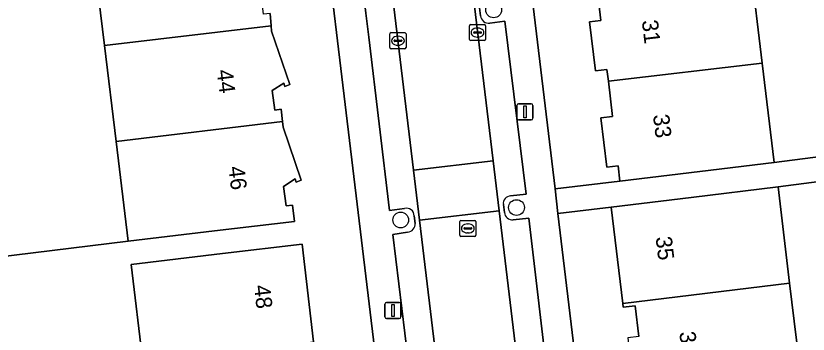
# Model space of a CAD drawing. Extents: x 162073 to 163043, y 381818 to 382561.
# Drawn here: x 162329.85 to 162379.08, y 382336.54 to 382356.34 of the extents above; entities that cross this region are included whole.
import ezdxf

# ---------------------------------------------------------------- set-up
doc = ezdxf.new("R2010")
doc.units = 0
for name, color, linetype in [('IMGEO_Boom', 7, 'Continuous'), ('IMGEO_Erf', 7, 'Continuous'), ('IMGEO_Kolk', 7, 'Continuous'), ('IMGEO_Lichtmast', 7, 'Continuous'), ('IMGEO_Pand', 7, 'Continuous'), ('IMGEO_Pand_nummerreeks', 7, 'Continuous'), ('IMGEO_Parkeervlak_open', 7, 'Continuous'), ('IMGEO_Rijbaan_lokaal_open', 7, 'Continuous'), ('IMGEO_Rioolput', 7, 'Continuous'), ('IMGEO_Voetpad_open', 7, 'Continuous')]:
    doc.layers.add(name, color=color, linetype=linetype)

msp = doc.modelspace()

# ---------------------------------------------------------------- linework, layer by layer
at = {"layer": 'IMGEO_Boom'}
for centre in [(162359.541, 382356.705), (162360.96, 382344.416), (162353.765, 382343.641)]:
    msp.add_circle(centre, 0.489, dxfattribs=at)
at = {"layer": 'IMGEO_Erf'}
msp.add_lwpolyline([(162384.41, 382366.517), (162383.934, 382370.356), (162386.919, 382370.726), (162386.408, 382374.854), (162383.423, 382374.485), (162382.936, 382378.418), (162382.462, 382382.245), (162385.447, 382382.615), (162385.162, 382384.88), (162372.644, 382383.209), (162373.378, 382377.111), (162374.096, 382371.146), (162374.814, 382365.179), (162375.501, 382359.479), (162376.232, 382353.403), (162376.977, 382347.214), (162389.626, 382348.862), (162389.489, 382349.759), (162386.755, 382349.421), (162386.118, 382354.575), (162385.66, 382358.273), (162388.394, 382358.611), (162387.88, 382362.965), (162384.895, 382362.596)], close=True, dxfattribs=at)
for points in [[(162359.035, 382381.573), (162363.351, 382345.572), (162367.388, 382346.06), (162367.273, 382347.011), (162366.567, 382346.926), (162366.198, 382349.998), (162366.933, 382350.087), (162366.67, 382352.269), (162366.581, 382353.008), (162365.871, 382352.922), (162365.504, 382355.966), (162366.197, 382356.05), (162365.921, 382358.343)], [(162352.611, 382331.718), (162346.801, 382380.128)], [(162322.806, 382340.606), (162336.821, 382342.32), (162336.074, 382348.528), (162335.358, 382354.485), (162334.641, 382360.446), (162333.924, 382366.399), (162333.208, 382372.356), (162332.48, 382378.406), (162318.467, 382376.813)], [(162345.643, 382356.492), (162345.707, 382355.714), (162345.734, 382355.39), (162346.872, 382352.059), (162346.56, 382351.953), (162346.496, 382352.143), (162345.78, 382351.701), (162345.934, 382350.48), (162346.33, 382350.53), (162346.419, 382349.757), (162346.458, 382349.423), (162347.574, 382346.109), (162347.262, 382346.003), (162347.198, 382346.193), (162346.49, 382345.733), (162346.644, 382344.512), (162347.04, 382344.562), (162347.159, 382343.548), (162342.194, 382342.958), (162336.821, 382342.32), (162322.806, 382340.606)], [(162388.667, 382334.839), (162388.208, 382338.784), (162390.74, 382339.078), (162390.212, 382343.624), (162387.594, 382343.271), (162387.094, 382346.984), (162377.209, 382345.696), (162377.93, 382339.707), (162378.661, 382333.63)], [(162368.563, 382336.391), (162368.333, 382338.3), (162367.588, 382338.21), (162367.56, 382338.443), (162366.837, 382344.447), (162363.534, 382344.049), (162368.571, 382302.036)], [(162337.745, 382334.819), (162337.02, 382340.873), (162342.682, 382341.551), (162347.646, 382342.146), (162348.349, 382336.073)]]:
    msp.add_lwpolyline(points, dxfattribs=at)
at = {"layer": 'IMGEO_Kolk'}
for p, q in [((162358.037, 382354.873), (162358.037, 382355.725)), ((162358.112, 382355.799), (162358.964, 382355.799)), ((162358.525, 382355.579), (162358.55, 382355.579)), ((162359.038, 382355.725), (162359.038, 382354.873)), ((162353.092, 382354.366), (162353.092, 382355.218)), ((162353.167, 382355.292), (162354.019, 382355.292)), ((162353.58, 382355.072), (162353.605, 382355.072)), ((162354.093, 382355.218), (162354.093, 382354.366)), ((162358.296, 382355.293), (162358.296, 382355.305)), ((162358.734, 382355.256), (162358.336, 382355.256)), ((162358.339, 382355.342), (162358.737, 382355.342)), ((162358.78, 382355.305), (162358.78, 382355.293)), ((162353.351, 382354.786), (162353.351, 382354.798)), ((162353.789, 382354.749), (162353.391, 382354.749)), ((162353.394, 382354.835), (162353.792, 382354.835)), ((162353.835, 382354.798), (162353.835, 382354.786)), ((162358.964, 382354.799), (162358.112, 382354.799)), ((162358.548, 382355.019), (162358.523, 382355.019)), ((162354.019, 382354.292), (162353.167, 382354.292)), ((162353.603, 382354.512), (162353.578, 382354.512))]:
    msp.add_line(p, q, dxfattribs=at)
for points in [[(162358.037, 382354.873), (162358.037, 382355.725)], [(162358.112, 382355.799), (162358.964, 382355.799)], [(162359.038, 382355.725), (162359.038, 382354.873)], [(162353.092, 382354.366), (162353.092, 382355.218)], [(162353.167, 382355.292), (162354.019, 382355.292)], [(162354.093, 382355.218), (162354.093, 382354.366)], [(162358.964, 382354.799), (162358.112, 382354.799)], [(162354.019, 382354.292), (162353.167, 382354.292)]]:
    msp.add_lwpolyline(points, dxfattribs=at)
for centre, radius, start, end in [((162358.114, 382355.723), 0.0765, 91.552, 178.448), ((162358.114, 382355.723), 0.0765, 91.552, 178.448), ((162358.962, 382355.723), 0.0765, 1.552, 88.448), ((162358.962, 382355.723), 0.0765, 1.552, 88.448), ((162353.169, 382355.216), 0.0765, 91.552, 178.448), ((162353.169, 382355.216), 0.0765, 91.552, 178.448), ((162354.017, 382355.216), 0.0765, 1.552, 88.448), ((162354.017, 382355.216), 0.0765, 1.552, 88.448), ((162358.336, 382355.302), 0.0403, 85.8775, 175.7526), ((162358.333, 382355.292), 0.0366, 178.938, 274.7102), ((162358.737, 382355.299), 0.043, 264.8664, 352.4533), ((162358.741, 382355.304), 0.0386, 1.7309, 96.639), ((162353.391, 382354.795), 0.0403, 85.8775, 175.7526), ((162353.388, 382354.785), 0.0366, 178.938, 274.7102), ((162353.792, 382354.792), 0.043, 264.8664, 352.4533), ((162353.796, 382354.797), 0.0386, 1.7309, 96.639), ((162358.114, 382354.875), 0.0765, 181.552, 268.448), ((162358.114, 382354.875), 0.0765, 181.552, 268.448), ((162358.962, 382354.875), 0.0765, 271.552, 358.448), ((162358.962, 382354.875), 0.0765, 271.552, 358.448), ((162353.169, 382354.368), 0.0765, 181.552, 268.448), ((162353.169, 382354.368), 0.0765, 181.552, 268.448), ((162354.017, 382354.368), 0.0765, 271.552, 358.448), ((162354.017, 382354.368), 0.0765, 271.552, 358.448)]:
    msp.add_arc(centre, radius, start, end, dxfattribs=at)
for centre, major_axis, ratio, start_param, end_param in [((162358.524, 382355.299), (-0.387, 0.002), 0.722429, 4.712389, 7.853982), ((162358.549, 382355.299), (-0.39, 0.002), 0.717154, 1.570796, 4.712389), ((162353.579, 382354.792), (-0.387, 0.002), 0.722429, 4.712389, 7.853982), ((162353.604, 382354.792), (-0.39, 0.002), 0.717154, 1.570796, 4.712389)]:
    msp.add_ellipse(centre, major_axis=major_axis, ratio=ratio, start_param=start_param, end_param=end_param, dxfattribs=at)
at = {"layer": 'IMGEO_Lichtmast'}
for p, q in [((162360.989, 382349.965), (162360.989, 382350.765)), ((162360.989, 382350.765), (162360.989, 382349.965)), ((162361.089, 382350.865), (162361.879, 382350.865)), ((162361.879, 382350.865), (162361.089, 382350.865)), ((162361.979, 382350.765), (162361.979, 382349.965)), ((162361.979, 382349.965), (162361.979, 382350.765)), ((162361.879, 382349.865), (162361.089, 382349.865)), ((162361.089, 382349.865), (162361.879, 382349.865)), ((162352.782, 382337.616), (162352.782, 382338.416)), ((162352.782, 382338.416), (162352.782, 382337.616)), ((162352.882, 382338.516), (162353.672, 382338.516)), ((162353.672, 382338.516), (162352.882, 382338.516)), ((162353.772, 382338.416), (162353.772, 382337.616)), ((162353.772, 382337.616), (162353.772, 382338.416)), ((162353.672, 382337.516), (162352.882, 382337.516)), ((162352.882, 382337.516), (162353.672, 382337.516))]:
    msp.add_line(p, q, dxfattribs=at)
for points in [[(162361.409, 382350.74), (162361.559, 382350.74), (162361.559, 382349.99), (162361.409, 382349.99), (162361.409, 382350.74)], [(162353.202, 382338.391), (162353.352, 382338.391), (162353.352, 382337.641), (162353.202, 382337.641), (162353.202, 382338.391)]]:
    msp.add_lwpolyline(points, dxfattribs=at)
for centre, start, end in [((162361.089, 382350.765), 90, 180), ((162361.089, 382350.765), 90, 180), ((162361.879, 382350.765), 0, 90), ((162361.879, 382350.765), 360, 90), ((162361.089, 382349.965), 180, 270), ((162361.089, 382349.965), 180, 270), ((162361.879, 382349.965), 270, 0), ((162361.879, 382349.965), 270, 0), ((162352.882, 382338.416), 90, 180), ((162352.882, 382338.416), 90, 180), ((162353.672, 382338.416), 0, 90), ((162353.672, 382338.416), 360, 90), ((162352.882, 382337.616), 180, 270), ((162352.882, 382337.616), 180, 270), ((162353.672, 382337.616), 270, 0), ((162353.672, 382337.616), 270, 0)]:
    msp.add_arc(centre, 0.1, start, end, dxfattribs=at)
at = {"layer": 'IMGEO_Pand'}
for points in [[(162334.641, 382360.446), (162335.358, 382354.485), (162345.707, 382355.714), (162345.643, 382356.492), (162345.247, 382356.442), (162345.093, 382357.663), (162345.772, 382358.109), (162345.836, 382357.919), (162346.148, 382358.025), (162345.064, 382361.364), (162345.015, 382361.675)], [(162365.921, 382358.343), (162366.197, 382356.05), (162365.504, 382355.966), (162365.871, 382352.922), (162366.581, 382353.008), (162366.67, 382352.269), (162376.232, 382353.403), (162375.501, 382359.479)], [(162336.074, 382348.528), (162346.419, 382349.757), (162346.33, 382350.53), (162345.934, 382350.48), (162345.78, 382351.701), (162346.496, 382352.143), (162346.56, 382351.953), (162346.872, 382352.059), (162345.734, 382355.39), (162345.707, 382355.714), (162335.358, 382354.485)], [(162376.232, 382353.403), (162366.67, 382352.269), (162366.933, 382350.087), (162366.198, 382349.998), (162366.567, 382346.926), (162367.273, 382347.011), (162367.388, 382346.06), (162372.353, 382346.658), (162376.977, 382347.214)], [(162336.074, 382348.528), (162336.821, 382342.32), (162342.194, 382342.958), (162347.159, 382343.548), (162347.04, 382344.562), (162346.644, 382344.512), (162346.49, 382345.733), (162347.198, 382346.193), (162347.262, 382346.003), (162347.574, 382346.109), (162346.458, 382349.423), (162346.419, 382349.757)], [(162377.93, 382339.707), (162377.209, 382345.696), (162371.802, 382345.045), (162366.837, 382344.447), (162367.56, 382338.443)], [(162348.349, 382336.073), (162347.646, 382342.146), (162342.682, 382341.551), (162337.02, 382340.873), (162337.745, 382334.819)], [(162378.661, 382333.63), (162377.93, 382339.707), (162367.56, 382338.443), (162367.588, 382338.21), (162368.333, 382338.3), (162368.563, 382336.391), (162367.877, 382336.308), (162368.24, 382333.3), (162368.941, 382333.384), (162369.051, 382332.469)]]:
    msp.add_lwpolyline(points, close=True, dxfattribs=at)
at = {"layer": 'IMGEO_Parkeervlak_open'}
for points in [[(162348.044, 382442.765), (162351.073, 382417.25), (162359.505, 382347.328), (162359.881, 382344.208), (162361.255, 382332.813), (162367.454, 382281.495)], [(162362.475, 382280.956), (162354.936, 382343.632), (162354.563, 382346.738), (162345.763, 382419.899)], [(162351.246, 382367.399), (162350.317, 382367.276), (162351.603, 382356.501), (162351.785, 382355.011), (162353.073, 382344.222), (162354.005, 382344.354)], [(162358.718, 382356.339), (162358.659, 382356.832)], [(162360.237, 382356.009), (162359.303, 382355.888)], [(162360.592, 382345.135), (162361.56, 382345.239), (162360.237, 382356.009)], [(162360.211, 382344.109), (162360.141, 382344.603)], [(162354.603, 382343.906), (162354.657, 382343.433)], [(162363.547, 382320.643), (162364.525, 382320.745), (162363.227, 382331.519), (162362.997, 382332.995), (162361.723, 382343.762), (162360.752, 382343.659)], [(162354.193, 382342.881), (162353.268, 382342.749), (162354.57, 382331.994), (162355.518, 382332.114)]]:
    msp.add_lwpolyline(points, dxfattribs=at)
for centre, radius, start, end in [((162359.227, 382356.394), 0.512, 186.1737, 278.5662), ((162360.61, 382344.663), 0.473, 92.1541, 187.2671), ((162354.125, 382343.892), 0.478, 1.7114, 104.6102), ((162360.693, 382344.138), 0.483, 183.4348, 277.0583), ((162354.152, 382343.387), 0.507, 274.6525, 5.2481)]:
    msp.add_arc(centre, radius, start, end, dxfattribs=at)
at = {"layer": 'IMGEO_Rijbaan_lokaal_open'}
for points in [[(162351.073, 382417.25), (162348.044, 382442.765), (162343.079, 382442.137), (162343.442, 382439.175), (162343.465, 382438.988), (162344.493, 382430.544), (162344.514, 382430.375), (162344.521, 382430.302), (162344.575, 382429.775), (162345.223, 382424.582), (162345.763, 382419.899), (162354.563, 382346.738), (162359.505, 382347.328)], [(162359.881, 382344.208), (162359.505, 382347.328), (162354.563, 382346.738), (162354.936, 382343.632)], [(162361.255, 382332.813), (162359.881, 382344.208), (162354.936, 382343.632), (162362.475, 382280.956), (162362.933, 382277.183), (162363.102, 382275.786), (162368.042, 382276.425), (162367.807, 382278.409), (162367.454, 382281.495)]]:
    msp.add_lwpolyline(points, close=True, dxfattribs=at)
at = {"layer": 'IMGEO_Rioolput'}
for p, q in [((162357.435, 382342.689), (162357.435, 382343.541)), ((162357.51, 382343.615), (162358.362, 382343.615)), ((162357.923, 382343.395), (162357.948, 382343.395)), ((162358.436, 382343.541), (162358.436, 382342.689)), ((162357.694, 382343.109), (162357.694, 382343.121)), ((162358.132, 382343.072), (162357.734, 382343.072)), ((162357.737, 382343.158), (162358.135, 382343.158)), ((162357.946, 382342.835), (162357.921, 382342.835)), ((162358.178, 382343.121), (162358.178, 382343.109)), ((162358.362, 382342.615), (162357.51, 382342.615))]:
    msp.add_line(p, q, dxfattribs=at)
for points in [[(162357.435, 382342.689), (162357.435, 382343.541)], [(162357.51, 382343.615), (162358.362, 382343.615)], [(162358.436, 382343.541), (162358.436, 382342.689)], [(162358.362, 382342.615), (162357.51, 382342.615)]]:
    msp.add_lwpolyline(points, dxfattribs=at)
for centre, radius, start, end in [((162357.512, 382343.539), 0.0765, 91.552, 178.448), ((162357.512, 382343.539), 0.0765, 91.552, 178.448), ((162358.36, 382343.539), 0.0765, 1.552, 88.448), ((162358.36, 382343.539), 0.0765, 1.552, 88.448), ((162357.734, 382343.118), 0.0403, 85.8775, 175.7526), ((162357.731, 382343.108), 0.0366, 178.938, 274.7102), ((162358.135, 382343.115), 0.043, 264.8664, 352.4533), ((162358.139, 382343.12), 0.0386, 1.7309, 96.639), ((162357.512, 382342.691), 0.0765, 181.552, 268.448), ((162357.512, 382342.691), 0.0765, 181.552, 268.448), ((162358.36, 382342.691), 0.0765, 271.552, 358.448), ((162358.36, 382342.691), 0.0765, 271.552, 358.448)]:
    msp.add_arc(centre, radius, start, end, dxfattribs=at)
for centre, major_axis, ratio, start_param, end_param in [((162357.922, 382343.115), (-0.387, 0.002), 0.722429, 4.712389, 7.853982), ((162357.947, 382343.115), (-0.39, 0.002), 0.717154, 1.570796, 4.712389)]:
    msp.add_ellipse(centre, major_axis=major_axis, ratio=ratio, start_param=start_param, end_param=end_param, dxfattribs=at)
at = {"layer": 'IMGEO_Voetpad_open'}
for points in [[(162337.917, 382450.535), (162340.263, 382437.31), (162340.998, 382430.969), (162340.705, 382430.935), (162340.861, 382429.63), (162341.57, 382423.721), (162346.622, 382381.623), (162346.801, 382380.128), (162352.611, 382331.718), (162359.231, 382276.781), (162362.933, 382277.183), (162362.475, 382280.956)], [(162368.764, 382300.425), (162368.571, 382302.036), (162363.534, 382344.049), (162363.351, 382345.572), (162359.035, 382381.573), (162358.854, 382383.086), (162354.525, 382419.192), (162354.358, 382420.586), (162352.061, 382439.747)], [(162354.005, 382344.354), (162353.073, 382344.222), (162351.785, 382355.011), (162351.603, 382356.501), (162350.317, 382367.276), (162351.246, 382367.399)], [(162358.659, 382356.832), (162358.718, 382356.339)], [(162359.303, 382355.888), (162360.237, 382356.009), (162361.56, 382345.239), (162360.592, 382345.135)], [(162389.626, 382348.862), (162376.977, 382347.214), (162372.353, 382346.658), (162367.388, 382346.06), (162363.351, 382345.572), (162363.534, 382344.049), (162366.837, 382344.447), (162371.802, 382345.045), (162377.209, 382345.696), (162387.094, 382346.984)], [(162360.141, 382344.603), (162360.211, 382344.109)], [(162354.657, 382343.433), (162354.603, 382343.906)], [(162360.752, 382343.659), (162361.723, 382343.762), (162362.997, 382332.995), (162363.227, 382331.519), (162364.525, 382320.745), (162363.547, 382320.643)], [(162355.518, 382332.114), (162354.57, 382331.994), (162353.268, 382342.749), (162354.193, 382342.881)]]:
    msp.add_lwpolyline(points, dxfattribs=at)
for centre, radius, start, end in [((162359.227, 382356.394), 0.512, 186.1737, 278.5662), ((162360.61, 382344.663), 0.473, 92.1541, 187.2671), ((162354.125, 382343.892), 0.478, 1.7114, 104.6102), ((162360.693, 382344.138), 0.483, 183.4348, 277.0583), ((162354.152, 382343.387), 0.507, 274.6525, 5.2481)]:
    msp.add_arc(centre, radius, start, end, dxfattribs=at)

# ---------------------------------------------------------------- texts
at = {"layer": 'IMGEO_Pand_nummerreeks'}
for s, rotation, p in [('31', 276.7619, (162368.743, 382356.034)), ('44', 276.8578, (162342.332, 382352.946)), ('33', 276.7619, (162369.438, 382350.167)), ('46', 276.8578, (162343.055, 382346.936)), ('35', 276.866, (162369.602, 382342.567)), ('48', 276.6053, (162344.645, 382339.551)), ('37', 276.949, (162371.072, 382336.658))]:
    msp.add_text(s, height=1, rotation=rotation, dxfattribs=at).set_placement(p)

doc.saveas('drawing.dxf')
